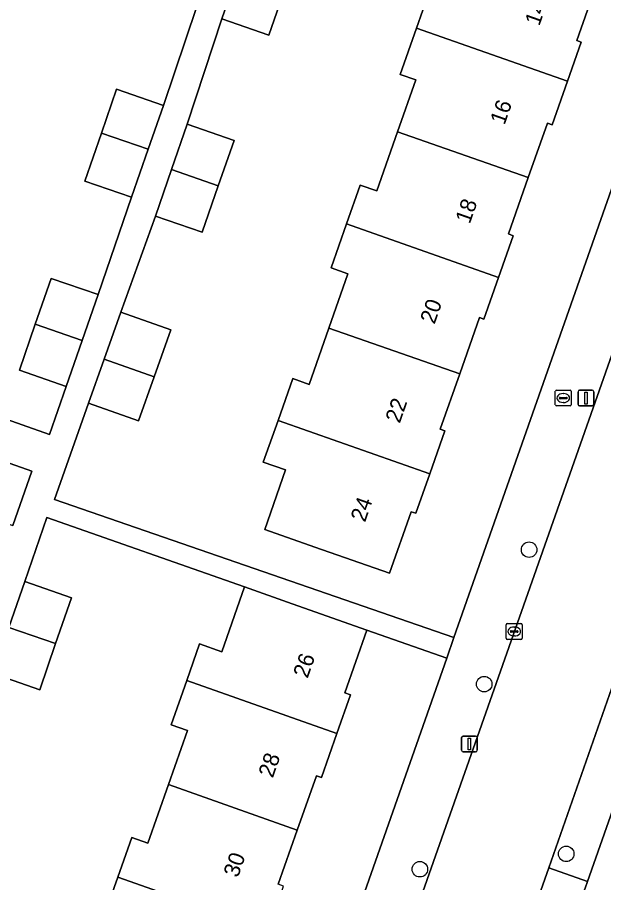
# Model space of a CAD drawing. Extents: x 163266 to 164362, y 381528 to 382286.
# Drawn here: x 163863.4 to 163900.4, y 381898.2 to 381952.8 of the extents above; entities that cross this region are included whole.
import ezdxf

# ---------------------------------------------------------------- set-up
doc = ezdxf.new("R2010")
doc.units = 0
for name, color, linetype in [('IMGEO_Boom', 7, 'Continuous'), ('IMGEO_Brandkraan', 7, 'Continuous'), ('IMGEO_Erf', 7, 'Continuous'), ('IMGEO_Kolk', 7, 'Continuous'), ('IMGEO_Lichtmast', 7, 'Continuous'), ('IMGEO_Pand', 7, 'Continuous'), ('IMGEO_Pand_nummerreeks', 7, 'Continuous'), ('IMGEO_Rijbaan_lokaal_open', 7, 'Continuous'), ('IMGEO_Voetpad_open', 7, 'Continuous')]:
    doc.layers.add(name, color=color, linetype=linetype)

msp = doc.modelspace()

# ---------------------------------------------------------------- linework, layer by layer
at = {"layer": 'IMGEO_Boom'}
for centre in [(163895.692, 381919.238), (163892.857, 381910.753), (163898.038, 381900.036), (163888.793, 381899.066)]:
    msp.add_circle(centre, 0.489, dxfattribs=at)
at = {"layer": 'IMGEO_Brandkraan'}
for p, q in [((163897.349, 381928.384), (163897.349, 381929.236)), ((163897.424, 381929.31), (163898.276, 381929.31)), ((163897.651, 381928.853), (163898.049, 381928.853)), ((163897.837, 381929.09), (163897.862, 381929.09)), ((163898.35, 381929.236), (163898.35, 381928.384)), ((163898.276, 381928.31), (163897.424, 381928.31)), ((163897.608, 381928.804), (163897.608, 381928.816)), ((163898.046, 381928.767), (163897.648, 381928.767)), ((163897.86, 381928.53), (163897.835, 381928.53)), ((163898.092, 381928.816), (163898.092, 381928.804))]:
    msp.add_line(p, q, dxfattribs=at)
for points in [[(163897.349, 381928.384), (163897.349, 381929.236)], [(163897.424, 381929.31), (163898.276, 381929.31)], [(163898.35, 381929.236), (163898.35, 381928.384)], [(163898.276, 381928.31), (163897.424, 381928.31)]]:
    msp.add_lwpolyline(points, dxfattribs=at)
for centre, radius, start, end in [((163897.426, 381929.234), 0.0765, 91.552, 178.448), ((163897.426, 381929.234), 0.0765, 91.552, 178.448), ((163897.648, 381928.813), 0.0403, 85.8775, 175.7526), ((163898.053, 381928.815), 0.0386, 1.7309, 96.639), ((163898.274, 381929.234), 0.0765, 1.552, 88.448), ((163898.274, 381929.234), 0.0765, 1.552, 88.448), ((163897.426, 381928.386), 0.0765, 181.552, 268.448), ((163897.426, 381928.386), 0.0765, 181.552, 268.448), ((163897.645, 381928.803), 0.0366, 178.938, 274.7102), ((163898.049, 381928.81), 0.043, 264.8664, 352.4533), ((163898.274, 381928.386), 0.0765, 271.552, 358.448), ((163898.274, 381928.386), 0.0765, 271.552, 358.448)]:
    msp.add_arc(centre, radius, start, end, dxfattribs=at)
for centre, major_axis, ratio, start_param, end_param in [((163897.836, 381928.81), (-0.387, 0.002), 0.722429, 4.712389, 7.853982), ((163897.861, 381928.81), (-0.39, 0.002), 0.717154, 1.570796, 4.712389)]:
    msp.add_ellipse(centre, major_axis=major_axis, ratio=ratio, start_param=start_param, end_param=end_param, dxfattribs=at)
at = {"layer": 'IMGEO_Erf'}
msp.add_lwpolyline([(163869.631, 381948.311), (163872.588, 381947.286), (163874.704, 381953.53), (163871.747, 381954.555), (163872.774, 381957.519), (163873.758, 381960.356), (163876.715, 381959.331), (163877.88, 381962.693), (163865.632, 381967.007), (163863.56, 381961.12), (163861.445, 381955.111), (163859.33, 381949.103), (163857.215, 381943.094), (163855.1, 381937.086), (163852.924, 381930.903), (163865.398, 381926.513), (163866.447, 381929.54), (163863.489, 381930.565), (163864.495, 381933.466), (163865.5, 381936.367), (163868.458, 381935.342), (163870.577, 381941.485), (163867.62, 381942.51), (163868.669, 381945.537)], close=True, dxfattribs=at)
for points in [[(163880.26, 381954.638), (163879.246, 381951.713), (163876.288, 381952.738), (163874.093, 381946.1), (163877.051, 381945.075), (163876.056, 381942.203), (163875.04, 381939.273), (163872.083, 381940.298), (163869.903, 381934.231), (163873.061, 381933.113), (163872.01, 381930.146), (163871.024, 381927.364), (163867.866, 381928.482), (163865.712, 381922.403), (163890.945, 381913.685), (163907.487, 381960.738)], [(163900.053, 381955.236), (163898.698, 381951.381), (163898.987, 381951.28), (163898.118, 381948.809), (163897.15, 381946.057), (163896.846, 381946.164), (163895.636, 381942.724), (163894.385, 381939.166), (163894.692, 381939.058), (163893.766, 381936.425), (163892.838, 381933.788), (163892.558, 381933.886), (163891.308, 381930.33), (163890.083, 381926.848), (163890.372, 381926.746), (163889.419, 381924.037), (163888.539, 381921.535), (163888.247, 381921.638), (163886.879, 381917.75), (163882.163, 381919.407), (163878.989, 381920.523), (163880.305, 381924.273), (163878.9, 381924.756), (163879.83, 381927.402), (163880.756, 381930.034), (163881.794, 381929.669), (163883.046, 381933.23), (163884.247, 381936.644), (163883.178, 381937.02), (163884.155, 381939.798), (163885.018, 381942.252)], [(163885.018, 381942.252), (163886.069, 381941.882), (163887.384, 381945.621), (163888.535, 381948.893), (163887.545, 381949.242), (163888.571, 381952.16), (163889.376, 381954.449)], [(163854.71, 381896.661), (163855.885, 381900.131), (163857.501, 381899.58), (163858.5, 381902.509), (163858.65, 381902.949), (163857.882, 381903.211), (163853.935, 381904.557), (163854.846, 381907.228), (163855.882, 381910.269), (163859.069, 381909.183), (163861.069, 381914.954), (163858.262, 381915.927), (163859.292, 381918.899), (163860.273, 381921.728), (163863.08, 381920.755), (163864.275, 381924.201), (163852.053, 381928.504), (163849.895, 381922.374), (163847.797, 381916.414), (163845.699, 381910.452), (163843.6, 381904.49), (163841.444, 381898.364), (163844.553, 381897.27)], [(163908.954, 381925.491), (163899.378, 381898.29), (163899.228, 381897.864), (163897.14, 381892.354), (163897.026, 381892.028), (163887.801, 381865.701), (163887.677, 381865.348), (163885.673, 381859.545), (163885.625, 381859.408), (163873.422, 381824.679)], [(163868.791, 381895.948), (163869.71, 381898.561), (163870.592, 381901.068), (163871.611, 381900.71), (163872.911, 381904.407), (163874.113, 381907.825), (163873.08, 381908.188), (163874.061, 381910.977), (163874.873, 381913.287), (163876.278, 381912.792), (163877.718, 381916.885), (163865.231, 381921.275), (163863.827, 381917.226), (163866.784, 381916.201), (163865.782, 381913.309), (163864.773, 381910.4), (163861.816, 381911.425)], [(163881.478, 381886.757), (163890.49, 381912.392), (163885.449, 381914.166), (163884.054, 381910.198), (163884.408, 381910.073), (163883.551, 381907.635), (163882.573, 381904.855), (163882.255, 381904.967), (163881.05, 381901.542), (163879.847, 381898.12)]]:
    msp.add_lwpolyline(points, dxfattribs=at)
at = {"layer": 'IMGEO_Kolk'}
for p, q in [((163894.251, 381913.649), (163894.251, 381914.501)), ((163894.326, 381914.575), (163895.178, 381914.575)), ((163894.553, 381914.118), (163894.951, 381914.118)), ((163894.739, 381914.355), (163894.764, 381914.355)), ((163895.252, 381914.501), (163895.252, 381913.649)), ((163895.178, 381913.575), (163894.326, 381913.575)), ((163894.51, 381914.069), (163894.51, 381914.081)), ((163894.948, 381914.032), (163894.55, 381914.032)), ((163894.762, 381913.795), (163894.737, 381913.795)), ((163894.994, 381914.081), (163894.994, 381914.069))]:
    msp.add_line(p, q, dxfattribs=at)
for points in [[(163894.251, 381913.649), (163894.251, 381914.501)], [(163894.326, 381914.575), (163895.178, 381914.575)], [(163895.252, 381914.501), (163895.252, 381913.649)], [(163895.178, 381913.575), (163894.326, 381913.575)]]:
    msp.add_lwpolyline(points, dxfattribs=at)
for centre, radius, start, end in [((163894.328, 381914.499), 0.0765, 91.552, 178.448), ((163894.328, 381914.499), 0.0765, 91.552, 178.448), ((163894.55, 381914.078), 0.0403, 85.8775, 175.7526), ((163894.955, 381914.08), 0.0386, 1.7309, 96.639), ((163895.176, 381914.499), 0.0765, 1.552, 88.448), ((163895.176, 381914.499), 0.0765, 1.552, 88.448), ((163894.328, 381913.651), 0.0765, 181.552, 268.448), ((163894.328, 381913.651), 0.0765, 181.552, 268.448), ((163894.547, 381914.068), 0.0366, 178.938, 274.7102), ((163894.951, 381914.075), 0.043, 264.8664, 352.4533), ((163895.176, 381913.651), 0.0765, 271.552, 358.448), ((163895.176, 381913.651), 0.0765, 271.552, 358.448)]:
    msp.add_arc(centre, radius, start, end, dxfattribs=at)
for centre, major_axis, ratio, start_param, end_param in [((163894.738, 381914.075), (-0.387, 0.002), 0.722429, 4.712389, 7.853982), ((163894.763, 381914.075), (-0.39, 0.002), 0.717154, 1.570796, 4.712389)]:
    msp.add_ellipse(centre, major_axis=major_axis, ratio=ratio, start_param=start_param, end_param=end_param, dxfattribs=at)
at = {"layer": 'IMGEO_Lichtmast'}
for p, q in [((163898.786, 381928.409), (163898.786, 381929.209)), ((163898.786, 381929.209), (163898.786, 381928.409)), ((163898.886, 381929.309), (163899.676, 381929.309)), ((163899.676, 381929.309), (163898.886, 381929.309)), ((163899.776, 381929.209), (163899.776, 381928.409)), ((163899.776, 381928.409), (163899.776, 381929.209)), ((163899.676, 381928.309), (163898.886, 381928.309)), ((163898.886, 381928.309), (163899.676, 381928.309)), ((163891.426, 381906.576), (163891.426, 381907.376)), ((163891.426, 381907.376), (163891.426, 381906.576)), ((163891.526, 381907.476), (163892.316, 381907.476)), ((163892.316, 381907.476), (163891.526, 381907.476)), ((163892.416, 381907.376), (163892.416, 381906.576)), ((163892.416, 381906.576), (163892.416, 381907.376)), ((163892.316, 381906.476), (163891.526, 381906.476)), ((163891.526, 381906.476), (163892.316, 381906.476))]:
    msp.add_line(p, q, dxfattribs=at)
for points in [[(163899.206, 381929.184), (163899.356, 381929.184), (163899.356, 381928.434), (163899.206, 381928.434), (163899.206, 381929.184)], [(163891.846, 381907.351), (163891.996, 381907.351), (163891.996, 381906.601), (163891.846, 381906.601), (163891.846, 381907.351)]]:
    msp.add_lwpolyline(points, dxfattribs=at)
for centre, start, end in [((163898.886, 381929.209), 90, 180), ((163898.886, 381929.209), 90, 180), ((163899.676, 381929.209), 0, 90), ((163899.676, 381929.209), 360, 90), ((163898.886, 381928.409), 180, 270), ((163898.886, 381928.409), 180, 270), ((163899.676, 381928.409), 270, 0), ((163899.676, 381928.409), 270, 0), ((163891.526, 381907.376), 90, 180), ((163891.526, 381907.376), 90, 180), ((163892.316, 381907.376), 0, 90), ((163892.316, 381907.376), 360, 90), ((163891.526, 381906.576), 180, 270), ((163891.526, 381906.576), 180, 270), ((163892.316, 381906.576), 270, 0), ((163892.316, 381906.576), 270, 0)]:
    msp.add_arc(centre, 0.1, start, end, dxfattribs=at)
at = {"layer": 'IMGEO_Pand'}
for points in [[(163900.053, 381955.236), (163897.424, 381956.16), (163895.455, 381956.853), (163895.304, 381956.424), (163891.993, 381957.589), (163890.722, 381953.975), (163889.376, 381954.449), (163888.571, 381952.16), (163898.118, 381948.809), (163898.987, 381951.28), (163898.698, 381951.381)], [(163880.26, 381954.638), (163877.302, 381955.664), (163876.288, 381952.738), (163879.246, 381951.713)], [(163887.384, 381945.621), (163895.636, 381942.724), (163896.846, 381946.164), (163897.15, 381946.057), (163898.118, 381948.809), (163888.571, 381952.16), (163887.545, 381949.242), (163888.535, 381948.893)], [(163868.669, 381945.537), (163871.627, 381944.512), (163872.588, 381947.286), (163869.631, 381948.311)], [(163873.098, 381943.229), (163876.056, 381942.203), (163877.051, 381945.075), (163874.093, 381946.1)], [(163868.669, 381945.537), (163867.62, 381942.51), (163870.577, 381941.485), (163871.627, 381944.512)], [(163884.155, 381939.798), (163893.766, 381936.425), (163894.692, 381939.058), (163894.385, 381939.166), (163895.636, 381942.724), (163887.384, 381945.621), (163886.069, 381941.882), (163885.018, 381942.252)], [(163873.098, 381943.229), (163872.083, 381940.298), (163875.04, 381939.273), (163876.056, 381942.203)], [(163884.155, 381939.798), (163883.178, 381937.02), (163884.247, 381936.644), (163883.046, 381933.23), (163891.308, 381930.33), (163892.558, 381933.886), (163892.838, 381933.788), (163893.766, 381936.425)], [(163864.495, 381933.466), (163867.452, 381932.441), (163868.458, 381935.342), (163865.5, 381936.367)], [(163868.849, 381931.256), (163872.01, 381930.146), (163873.061, 381933.113), (163869.903, 381934.231)], [(163864.495, 381933.466), (163863.489, 381930.565), (163866.447, 381929.54), (163867.452, 381932.441)], [(163889.419, 381924.037), (163890.372, 381926.746), (163890.083, 381926.848), (163891.308, 381930.33), (163883.046, 381933.23), (163881.794, 381929.669), (163880.756, 381930.034), (163879.83, 381927.402)], [(163868.849, 381931.256), (163867.866, 381928.482), (163871.024, 381927.364), (163872.01, 381930.146)], [(163889.419, 381924.037), (163879.83, 381927.402), (163878.9, 381924.756), (163880.305, 381924.273), (163878.989, 381920.523), (163882.163, 381919.407), (163886.879, 381917.75), (163888.247, 381921.638), (163888.539, 381921.535)], [(163865.782, 381913.309), (163866.784, 381916.201), (163863.827, 381917.226), (163862.824, 381914.334)], [(163874.061, 381910.977), (163883.551, 381907.635), (163884.408, 381910.073), (163884.054, 381910.198), (163885.449, 381914.166), (163880.733, 381915.825), (163877.718, 381916.885), (163876.278, 381912.792), (163874.873, 381913.287)], [(163865.782, 381913.309), (163862.824, 381914.334), (163861.816, 381911.425), (163864.773, 381910.4)], [(163881.05, 381901.542), (163882.255, 381904.967), (163882.573, 381904.855), (163883.551, 381907.635), (163874.061, 381910.977), (163873.08, 381908.188), (163874.113, 381907.825), (163872.911, 381904.407)], [(163881.05, 381901.542), (163872.911, 381904.407), (163871.611, 381900.71), (163870.592, 381901.068), (163869.71, 381898.561), (163879.207, 381895.216), (163880.186, 381898.001), (163879.847, 381898.12)], [(163879.207, 381895.216), (163869.71, 381898.561), (163868.791, 381895.948), (163869.899, 381895.559), (163868.589, 381891.836), (163871.93, 381890.661), (163876.646, 381889.002), (163877.994, 381892.837), (163878.329, 381892.72)]]:
    msp.add_lwpolyline(points, close=True, dxfattribs=at)
at = {"layer": 'IMGEO_Rijbaan_lokaal_open'}
for points in [[(163910.234, 381957.988), (163884.733, 381885.565), (163883.51, 381882.091), (163865.387, 381830.639)], [(163871.821, 381827.783), (163883.218, 381860.171), (163885.445, 381866.499), (163894.713, 381892.835), (163896.933, 381899.15), (163906.222, 381925.672)]]:
    msp.add_lwpolyline(points, dxfattribs=at)
at = {"layer": 'IMGEO_Voetpad_open'}
for points in [[(163907.487, 381960.738), (163890.945, 381913.685), (163890.49, 381912.392), (163881.478, 381886.757), (163884.733, 381885.565), (163910.234, 381957.988)], [(163862.824, 381914.334), (163863.827, 381917.226), (163865.231, 381921.275), (163877.718, 381916.885), (163880.733, 381915.825), (163885.449, 381914.166), (163890.49, 381912.392), (163890.945, 381913.685), (163865.712, 381922.403), (163867.866, 381928.482), (163868.849, 381931.256), (163869.903, 381934.231), (163872.083, 381940.298), (163873.098, 381943.229), (163874.093, 381946.1), (163876.288, 381952.738), (163877.302, 381955.664)], [(163874.704, 381953.53), (163872.588, 381947.286), (163871.627, 381944.512), (163870.577, 381941.485), (163868.458, 381935.342), (163867.452, 381932.441), (163866.447, 381929.54), (163865.398, 381926.513), (163852.924, 381930.903)], [(163852.053, 381928.504), (163864.275, 381924.201), (163863.08, 381920.755)], [(163906.222, 381925.672), (163896.933, 381899.15), (163899.378, 381898.29), (163908.954, 381925.491)]]:
    msp.add_lwpolyline(points, dxfattribs=at)
msp.add_lwpolyline([(163899.228, 381897.864), (163899.378, 381898.29), (163896.933, 381899.15), (163894.713, 381892.835), (163897.026, 381892.028), (163897.14, 381892.354)], close=True, dxfattribs=at)

# ---------------------------------------------------------------- texts
at = {"layer": 'IMGEO_Pand_nummerreeks'}
for s, rotation, p in [('14', 70.6342, (163896.333, 381952.254)), ('16', 70.6366, (163894.138, 381946.006)), ('18', 70.6366, (163891.943, 381939.761)), ('20', 70.6366, (163889.717, 381933.428)), ('22', 70.6366, (163887.52, 381927.175)), ('24', 70.6366, (163885.325, 381920.929)), ('26', 70.7189, (163881.697, 381911.073)), ('28', 70.7189, (163879.498, 381904.785)), ('30', 70.7189, (163877.297, 381898.494))]:
    msp.add_text(s, height=1, rotation=rotation, dxfattribs=at).set_placement(p)

doc.saveas('drawing.dxf')
